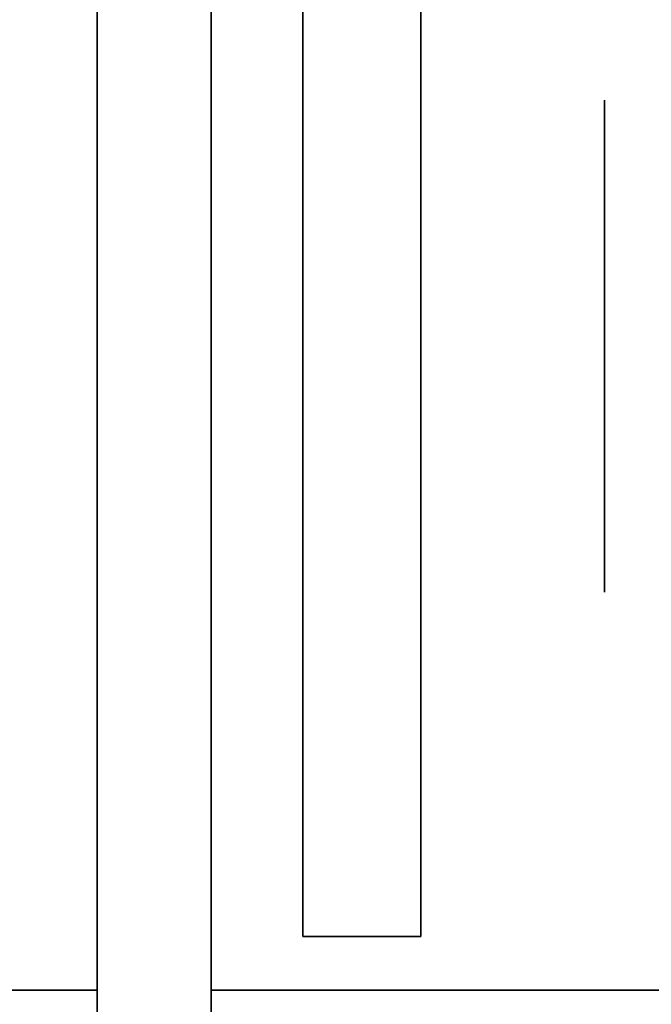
# Model space of a CAD drawing. Extents: x -1299 to -1246.9, y 2743.7 to 2747.9.
# Tile 472 of 1056: x -1281.0025 to -1280.9682, y 2744.7377 to 2744.7912. Entities that reach past the tile are written whole.
import ezdxf

# ---------------------------------------------------------------- set-up
doc = ezdxf.new("R2010")
doc.units = 0
doc.header["$LTSCALE"] = 150
doc.header["$MEASUREMENT"] = 0
doc.layers.add('3DFACE_BOLT', color=7, linetype='CONTINUOUS')
doc.layers.add('3DFACE_SHAPE', color=7, linetype='CONTINUOUS')

msp = doc.modelspace()

# ---------------------------------------------------------------- linework, layer by layer
at = {"layer": '3DFACE_BOLT', "color": 1}
for points, invisible_edges in [([(-1280.970719, 2744.786824, 0.068), (-1280.970719, 2744.780136, 0.056417), (-1280.980719, 2744.786824, 0.068)], 14), ([(-1280.980719, 2744.786824, 0.068), (-1280.970719, 2744.780136, 0.056417), (-1280.980719, 2744.780136, 0.056417)], 3), ([(-1280.970719, 2744.780136, 0.079583), (-1280.970719, 2744.786824, 0.068), (-1280.980719, 2744.780136, 0.079583)], 14), ([(-1280.980719, 2744.780136, 0.079583), (-1280.970719, 2744.786824, 0.068), (-1280.980719, 2744.786824, 0.068)], 3), ([(-1280.980719, 2744.786824, 0.068), (-1280.980719, 2744.780136, 0.056417), (-1280.980719, 2744.780136, 0.079583)], 2), ([(-1280.970719, 2744.786824, 0.138), (-1280.970719, 2744.780136, 0.126417), (-1280.980719, 2744.786824, 0.138)], 14), ([(-1280.980719, 2744.786824, 0.138), (-1280.970719, 2744.780136, 0.126417), (-1280.980719, 2744.780136, 0.126417)], 3), ([(-1280.970719, 2744.780136, 0.149583), (-1280.970719, 2744.786824, 0.138), (-1280.980719, 2744.780136, 0.149583)], 14), ([(-1280.980719, 2744.780136, 0.149583), (-1280.970719, 2744.786824, 0.138), (-1280.980719, 2744.786824, 0.138)], 3), ([(-1280.980719, 2744.786824, 0.138), (-1280.980719, 2744.780136, 0.126417), (-1280.980719, 2744.780136, 0.149583)], 2), ([(-1280.970719, 2744.786824, 0.068), (-1280.970719, 2744.780136, 0.079583), (-1280.970719, 2744.780136, 0.056417)], 2), ([(-1280.970719, 2744.786824, 0.138), (-1280.970719, 2744.780136, 0.149583), (-1280.970719, 2744.780136, 0.126417)], 2), ([(-1280.980719, 2744.781449, 0.068), (-1280.980719, 2744.781057, 0.065528), (-1281.030719, 2744.781449, 0.068)], 14), ([(-1281.030719, 2744.781449, 0.068), (-1280.980719, 2744.781057, 0.065528), (-1281.030719, 2744.781057, 0.065528)], 3), ([(-1280.980719, 2744.781057, 0.070472), (-1280.980719, 2744.781449, 0.068), (-1281.030719, 2744.781057, 0.070472)], 14), ([(-1281.030719, 2744.781057, 0.070472), (-1280.980719, 2744.781449, 0.068), (-1281.030719, 2744.781449, 0.068)], 3), ([(-1280.980719, 2744.781449, 0.138), (-1280.980719, 2744.781057, 0.135528), (-1281.030719, 2744.781449, 0.138)], 14), ([(-1281.030719, 2744.781449, 0.138), (-1280.980719, 2744.781057, 0.135528), (-1281.030719, 2744.781057, 0.135528)], 3), ([(-1280.980719, 2744.781057, 0.140472), (-1280.980719, 2744.781449, 0.138), (-1281.030719, 2744.781057, 0.140472)], 14), ([(-1281.030719, 2744.781057, 0.140472), (-1280.980719, 2744.781449, 0.138), (-1281.030719, 2744.781449, 0.138)], 3), ([(-1280.980719, 2744.781449, 0.068), (-1280.980719, 2744.781057, 0.070472), (-1280.980719, 2744.781057, 0.065528)], 2), ([(-1280.980719, 2744.781449, 0.138), (-1280.980719, 2744.781057, 0.140472), (-1280.980719, 2744.781057, 0.135528)], 2), ([(-1280.980719, 2744.781057, 0.065528), (-1280.980719, 2744.779921, 0.063298), (-1281.030719, 2744.781057, 0.065528)], 14), ([(-1281.030719, 2744.781057, 0.065528), (-1280.980719, 2744.779921, 0.063298), (-1281.030719, 2744.779921, 0.063298)], 3), ([(-1280.980719, 2744.779921, 0.072702), (-1280.980719, 2744.781057, 0.070472), (-1281.030719, 2744.779921, 0.072702)], 14), ([(-1281.030719, 2744.779921, 0.072702), (-1280.980719, 2744.781057, 0.070472), (-1281.030719, 2744.781057, 0.070472)], 3), ([(-1280.980719, 2744.781057, 0.135528), (-1280.980719, 2744.779921, 0.133298), (-1281.030719, 2744.781057, 0.135528)], 14), ([(-1281.030719, 2744.781057, 0.135528), (-1280.980719, 2744.779921, 0.133298), (-1281.030719, 2744.779921, 0.133298)], 3), ([(-1280.980719, 2744.779921, 0.142702), (-1280.980719, 2744.781057, 0.140472), (-1281.030719, 2744.779921, 0.142702)], 14), ([(-1281.030719, 2744.779921, 0.142702), (-1280.980719, 2744.781057, 0.140472), (-1281.030719, 2744.781057, 0.140472)], 3), ([(-1280.980719, 2744.781057, 0.070472), (-1280.980719, 2744.779921, 0.072702), (-1280.980719, 2744.781057, 0.065528)], 14), ([(-1280.980719, 2744.781057, 0.065528), (-1280.980719, 2744.779921, 0.072702), (-1280.980719, 2744.779921, 0.063298)], 3), ([(-1280.980719, 2744.781057, 0.140472), (-1280.980719, 2744.779921, 0.142702), (-1280.980719, 2744.781057, 0.135528)], 14), ([(-1280.980719, 2744.781057, 0.135528), (-1280.980719, 2744.779921, 0.142702), (-1280.980719, 2744.779921, 0.133298)], 3), ([(-1280.980719, 2744.779921, 0.063298), (-1280.980719, 2744.778151, 0.061528), (-1281.030719, 2744.779921, 0.063298)], 14), ([(-1281.030719, 2744.779921, 0.063298), (-1280.980719, 2744.778151, 0.061528), (-1281.030719, 2744.778151, 0.061528)], 3), ([(-1280.980719, 2744.778151, 0.074472), (-1280.980719, 2744.779921, 0.072702), (-1281.030719, 2744.778151, 0.074472)], 14), ([(-1281.030719, 2744.778151, 0.074472), (-1280.980719, 2744.779921, 0.072702), (-1281.030719, 2744.779921, 0.072702)], 3), ([(-1280.980719, 2744.779921, 0.133298), (-1280.980719, 2744.778151, 0.131528), (-1281.030719, 2744.779921, 0.133298)], 14), ([(-1281.030719, 2744.779921, 0.133298), (-1280.980719, 2744.778151, 0.131528), (-1281.030719, 2744.778151, 0.131528)], 3), ([(-1280.980719, 2744.778151, 0.144472), (-1280.980719, 2744.779921, 0.142702), (-1281.030719, 2744.778151, 0.144472)], 14), ([(-1281.030719, 2744.778151, 0.144472), (-1280.980719, 2744.779921, 0.142702), (-1281.030719, 2744.779921, 0.142702)], 3), ([(-1280.970719, 2744.780136, 0.056417), (-1280.970719, 2744.766761, 0.056417), (-1280.980719, 2744.780136, 0.056417)], 14), ([(-1280.980719, 2744.780136, 0.056417), (-1280.970719, 2744.766761, 0.056417), (-1280.980719, 2744.766761, 0.056417)], 3), ([(-1280.970719, 2744.766761, 0.079583), (-1280.970719, 2744.780136, 0.079583), (-1280.980719, 2744.766761, 0.079583)], 14), ([(-1280.980719, 2744.766761, 0.079583), (-1280.970719, 2744.780136, 0.079583), (-1280.980719, 2744.780136, 0.079583)], 3), ([(-1280.980719, 2744.780136, 0.056417), (-1280.980719, 2744.766761, 0.056417), (-1280.980719, 2744.780136, 0.079583)], 14), ([(-1280.980719, 2744.780136, 0.079583), (-1280.980719, 2744.766761, 0.056417), (-1280.980719, 2744.766761, 0.079583)], 3), ([(-1280.970719, 2744.780136, 0.126417), (-1280.970719, 2744.766761, 0.126417), (-1280.980719, 2744.780136, 0.126417)], 14), ([(-1280.980719, 2744.780136, 0.126417), (-1280.970719, 2744.766761, 0.126417), (-1280.980719, 2744.766761, 0.126417)], 3), ([(-1280.970719, 2744.766761, 0.149583), (-1280.970719, 2744.780136, 0.149583), (-1280.980719, 2744.766761, 0.149583)], 14), ([(-1280.980719, 2744.766761, 0.149583), (-1280.970719, 2744.780136, 0.149583), (-1280.980719, 2744.780136, 0.149583)], 3), ([(-1280.980719, 2744.780136, 0.126417), (-1280.980719, 2744.766761, 0.126417), (-1280.980719, 2744.780136, 0.149583)], 14), ([(-1280.980719, 2744.780136, 0.149583), (-1280.980719, 2744.766761, 0.126417), (-1280.980719, 2744.766761, 0.149583)], 3), ([(-1280.980719, 2744.779921, 0.072702), (-1280.980719, 2744.778151, 0.074472), (-1280.980719, 2744.779921, 0.063298)], 14), ([(-1280.980719, 2744.779921, 0.063298), (-1280.980719, 2744.778151, 0.074472), (-1280.980719, 2744.778151, 0.061528)], 3), ([(-1280.980719, 2744.779921, 0.142702), (-1280.980719, 2744.778151, 0.144472), (-1280.980719, 2744.779921, 0.133298)], 14), ([(-1280.980719, 2744.779921, 0.133298), (-1280.980719, 2744.778151, 0.144472), (-1280.980719, 2744.778151, 0.131528)], 3), ([(-1280.970719, 2744.780136, 0.079583), (-1280.970719, 2744.766761, 0.079583), (-1280.970719, 2744.780136, 0.056417)], 14), ([(-1280.970719, 2744.780136, 0.056417), (-1280.970719, 2744.766761, 0.079583), (-1280.970719, 2744.766761, 0.056417)], 3), ([(-1280.970719, 2744.780136, 0.149583), (-1280.970719, 2744.766761, 0.149583), (-1280.970719, 2744.780136, 0.126417)], 14), ([(-1280.970719, 2744.780136, 0.126417), (-1280.970719, 2744.766761, 0.149583), (-1280.970719, 2744.766761, 0.126417)], 3), ([(-1280.980719, 2744.778151, 0.061528), (-1280.980719, 2744.775921, 0.060392), (-1281.030719, 2744.778151, 0.061528)], 14), ([(-1281.030719, 2744.778151, 0.061528), (-1280.980719, 2744.775921, 0.060392), (-1281.030719, 2744.775921, 0.060392)], 3), ([(-1280.980719, 2744.775921, 0.075608), (-1280.980719, 2744.778151, 0.074472), (-1281.030719, 2744.775921, 0.075608)], 14), ([(-1281.030719, 2744.775921, 0.075608), (-1280.980719, 2744.778151, 0.074472), (-1281.030719, 2744.778151, 0.074472)], 3), ([(-1280.980719, 2744.778151, 0.131528), (-1280.980719, 2744.775921, 0.130392), (-1281.030719, 2744.778151, 0.131528)], 14), ([(-1281.030719, 2744.778151, 0.131528), (-1280.980719, 2744.775921, 0.130392), (-1281.030719, 2744.775921, 0.130392)], 3), ([(-1280.980719, 2744.775921, 0.145608), (-1280.980719, 2744.778151, 0.144472), (-1281.030719, 2744.775921, 0.145608)], 14), ([(-1281.030719, 2744.775921, 0.145608), (-1280.980719, 2744.778151, 0.144472), (-1281.030719, 2744.778151, 0.144472)], 3), ([(-1280.980719, 2744.778151, 0.074472), (-1280.980719, 2744.775921, 0.075608), (-1280.980719, 2744.778151, 0.061528)], 14), ([(-1280.980719, 2744.778151, 0.061528), (-1280.980719, 2744.775921, 0.075608), (-1280.980719, 2744.775921, 0.060392)], 3), ([(-1280.980719, 2744.778151, 0.144472), (-1280.980719, 2744.775921, 0.145608), (-1280.980719, 2744.778151, 0.131528)], 14), ([(-1280.980719, 2744.778151, 0.131528), (-1280.980719, 2744.775921, 0.145608), (-1280.980719, 2744.775921, 0.130392)], 3), ([(-1280.980719, 2744.775921, 0.060392), (-1280.980719, 2744.773449, 0.06), (-1281.030719, 2744.775921, 0.060392)], 14), ([(-1281.030719, 2744.775921, 0.060392), (-1280.980719, 2744.773449, 0.06), (-1281.030719, 2744.773449, 0.06)], 3), ([(-1280.980719, 2744.773449, 0.076), (-1280.980719, 2744.775921, 0.075608), (-1281.030719, 2744.773449, 0.076)], 14), ([(-1281.030719, 2744.773449, 0.076), (-1280.980719, 2744.775921, 0.075608), (-1281.030719, 2744.775921, 0.075608)], 3), ([(-1280.980719, 2744.775921, 0.130392), (-1280.980719, 2744.773449, 0.13), (-1281.030719, 2744.775921, 0.130392)], 14), ([(-1281.030719, 2744.775921, 0.130392), (-1280.980719, 2744.773449, 0.13), (-1281.030719, 2744.773449, 0.13)], 3), ([(-1280.980719, 2744.773449, 0.146), (-1280.980719, 2744.775921, 0.145608), (-1281.030719, 2744.773449, 0.146)], 14), ([(-1281.030719, 2744.773449, 0.146), (-1280.980719, 2744.775921, 0.145608), (-1281.030719, 2744.775921, 0.145608)], 3), ([(-1280.980719, 2744.775921, 0.075608), (-1280.980719, 2744.773449, 0.076), (-1280.980719, 2744.775921, 0.060392)], 14), ([(-1280.980719, 2744.775921, 0.060392), (-1280.980719, 2744.773449, 0.076), (-1280.980719, 2744.773449, 0.06)], 3), ([(-1280.980719, 2744.775921, 0.145608), (-1280.980719, 2744.773449, 0.146), (-1280.980719, 2744.775921, 0.130392)], 14), ([(-1280.980719, 2744.775921, 0.130392), (-1280.980719, 2744.773449, 0.146), (-1280.980719, 2744.773449, 0.13)], 3), ([(-1280.980719, 2744.773449, 0.06), (-1280.980719, 2744.770976, 0.060392), (-1281.030719, 2744.773449, 0.06)], 14), ([(-1281.030719, 2744.773449, 0.06), (-1280.980719, 2744.770976, 0.060392), (-1281.030719, 2744.770976, 0.060392)], 3), ([(-1280.980719, 2744.770976, 0.075608), (-1280.980719, 2744.773449, 0.076), (-1281.030719, 2744.770976, 0.075608)], 14), ([(-1281.030719, 2744.770976, 0.075608), (-1280.980719, 2744.773449, 0.076), (-1281.030719, 2744.773449, 0.076)], 3), ([(-1280.980719, 2744.773449, 0.13), (-1280.980719, 2744.770976, 0.130392), (-1281.030719, 2744.773449, 0.13)], 14), ([(-1281.030719, 2744.773449, 0.13), (-1280.980719, 2744.770976, 0.130392), (-1281.030719, 2744.770976, 0.130392)], 3), ([(-1280.980719, 2744.770976, 0.145608), (-1280.980719, 2744.773449, 0.146), (-1281.030719, 2744.770976, 0.145608)], 14), ([(-1281.030719, 2744.770976, 0.145608), (-1280.980719, 2744.773449, 0.146), (-1281.030719, 2744.773449, 0.146)], 3), ([(-1280.980719, 2744.773449, 0.076), (-1280.980719, 2744.770976, 0.075608), (-1280.980719, 2744.773449, 0.06)], 14), ([(-1280.980719, 2744.773449, 0.06), (-1280.980719, 2744.770976, 0.075608), (-1280.980719, 2744.770976, 0.060392)], 3), ([(-1280.980719, 2744.773449, 0.146), (-1280.980719, 2744.770976, 0.145608), (-1280.980719, 2744.773449, 0.13)], 14), ([(-1280.980719, 2744.773449, 0.13), (-1280.980719, 2744.770976, 0.145608), (-1280.980719, 2744.770976, 0.130392)], 3), ([(-1280.980719, 2744.770976, 0.060392), (-1280.980719, 2744.768746, 0.061528), (-1281.030719, 2744.770976, 0.060392)], 14), ([(-1281.030719, 2744.770976, 0.060392), (-1280.980719, 2744.768746, 0.061528), (-1281.030719, 2744.768746, 0.061528)], 3), ([(-1280.980719, 2744.768746, 0.074472), (-1280.980719, 2744.770976, 0.075608), (-1281.030719, 2744.768746, 0.074472)], 14), ([(-1281.030719, 2744.768746, 0.074472), (-1280.980719, 2744.770976, 0.075608), (-1281.030719, 2744.770976, 0.075608)], 3), ([(-1280.980719, 2744.770976, 0.130392), (-1280.980719, 2744.768746, 0.131528), (-1281.030719, 2744.770976, 0.130392)], 14), ([(-1281.030719, 2744.770976, 0.130392), (-1280.980719, 2744.768746, 0.131528), (-1281.030719, 2744.768746, 0.131528)], 3), ([(-1280.980719, 2744.768746, 0.144472), (-1280.980719, 2744.770976, 0.145608), (-1281.030719, 2744.768746, 0.144472)], 14), ([(-1281.030719, 2744.768746, 0.144472), (-1280.980719, 2744.770976, 0.145608), (-1281.030719, 2744.770976, 0.145608)], 3), ([(-1280.980719, 2744.770976, 0.075608), (-1280.980719, 2744.768746, 0.074472), (-1280.980719, 2744.770976, 0.060392)], 14), ([(-1280.980719, 2744.770976, 0.060392), (-1280.980719, 2744.768746, 0.074472), (-1280.980719, 2744.768746, 0.061528)], 3), ([(-1280.980719, 2744.770976, 0.145608), (-1280.980719, 2744.768746, 0.144472), (-1280.980719, 2744.770976, 0.130392)], 14), ([(-1280.980719, 2744.770976, 0.130392), (-1280.980719, 2744.768746, 0.144472), (-1280.980719, 2744.768746, 0.131528)], 3), ([(-1280.980719, 2744.768746, 0.061528), (-1280.980719, 2744.766976, 0.063298), (-1281.030719, 2744.768746, 0.061528)], 14), ([(-1281.030719, 2744.768746, 0.061528), (-1280.980719, 2744.766976, 0.063298), (-1281.030719, 2744.766976, 0.063298)], 3), ([(-1280.980719, 2744.766976, 0.072702), (-1280.980719, 2744.768746, 0.074472), (-1281.030719, 2744.766976, 0.072702)], 14), ([(-1281.030719, 2744.766976, 0.072702), (-1280.980719, 2744.768746, 0.074472), (-1281.030719, 2744.768746, 0.074472)], 3), ([(-1280.980719, 2744.768746, 0.131528), (-1280.980719, 2744.766976, 0.133298), (-1281.030719, 2744.768746, 0.131528)], 14), ([(-1281.030719, 2744.768746, 0.131528), (-1280.980719, 2744.766976, 0.133298), (-1281.030719, 2744.766976, 0.133298)], 3), ([(-1280.980719, 2744.766976, 0.142702), (-1280.980719, 2744.768746, 0.144472), (-1281.030719, 2744.766976, 0.142702)], 14), ([(-1281.030719, 2744.766976, 0.142702), (-1280.980719, 2744.768746, 0.144472), (-1281.030719, 2744.768746, 0.144472)], 3), ([(-1280.980719, 2744.768746, 0.074472), (-1280.980719, 2744.766976, 0.072702), (-1280.980719, 2744.768746, 0.061528)], 14), ([(-1280.980719, 2744.768746, 0.061528), (-1280.980719, 2744.766976, 0.072702), (-1280.980719, 2744.766976, 0.063298)], 3), ([(-1280.980719, 2744.768746, 0.144472), (-1280.980719, 2744.766976, 0.142702), (-1280.980719, 2744.768746, 0.131528)], 14), ([(-1280.980719, 2744.768746, 0.131528), (-1280.980719, 2744.766976, 0.142702), (-1280.980719, 2744.766976, 0.133298)], 3), ([(-1280.980719, 2744.766976, 0.063298), (-1280.980719, 2744.76584, 0.065528), (-1281.030719, 2744.766976, 0.063298)], 14), ([(-1281.030719, 2744.766976, 0.063298), (-1280.980719, 2744.76584, 0.065528), (-1281.030719, 2744.76584, 0.065528)], 3), ([(-1280.980719, 2744.76584, 0.070472), (-1280.980719, 2744.766976, 0.072702), (-1281.030719, 2744.76584, 0.070472)], 14), ([(-1281.030719, 2744.76584, 0.070472), (-1280.980719, 2744.766976, 0.072702), (-1281.030719, 2744.766976, 0.072702)], 3), ([(-1280.980719, 2744.766976, 0.133298), (-1280.980719, 2744.76584, 0.135528), (-1281.030719, 2744.766976, 0.133298)], 14), ([(-1281.030719, 2744.766976, 0.133298), (-1280.980719, 2744.76584, 0.135528), (-1281.030719, 2744.76584, 0.135528)], 3), ([(-1280.980719, 2744.76584, 0.140472), (-1280.980719, 2744.766976, 0.142702), (-1281.030719, 2744.76584, 0.140472)], 14), ([(-1281.030719, 2744.76584, 0.140472), (-1280.980719, 2744.766976, 0.142702), (-1281.030719, 2744.766976, 0.142702)], 3), ([(-1280.980719, 2744.766976, 0.072702), (-1280.980719, 2744.76584, 0.070472), (-1280.980719, 2744.766976, 0.063298)], 14), ([(-1280.980719, 2744.766976, 0.063298), (-1280.980719, 2744.76584, 0.070472), (-1280.980719, 2744.76584, 0.065528)], 3), ([(-1280.980719, 2744.766976, 0.142702), (-1280.980719, 2744.76584, 0.140472), (-1280.980719, 2744.766976, 0.133298)], 14), ([(-1280.980719, 2744.766976, 0.133298), (-1280.980719, 2744.76584, 0.140472), (-1280.980719, 2744.76584, 0.135528)], 3), ([(-1280.970719, 2744.766761, 0.056417), (-1280.970719, 2744.760074, 0.068), (-1280.980719, 2744.766761, 0.056417)], 14), ([(-1280.980719, 2744.766761, 0.056417), (-1280.970719, 2744.760074, 0.068), (-1280.980719, 2744.760074, 0.068)], 3), ([(-1280.970719, 2744.760074, 0.068), (-1280.970719, 2744.766761, 0.079583), (-1280.980719, 2744.760074, 0.068)], 14), ([(-1280.980719, 2744.760074, 0.068), (-1280.970719, 2744.766761, 0.079583), (-1280.980719, 2744.766761, 0.079583)], 3), ([(-1280.980719, 2744.766761, 0.056417), (-1280.980719, 2744.760074, 0.068), (-1280.980719, 2744.766761, 0.079583)], 12), ([(-1280.970719, 2744.766761, 0.126417), (-1280.970719, 2744.760074, 0.138), (-1280.980719, 2744.766761, 0.126417)], 14), ([(-1280.980719, 2744.766761, 0.126417), (-1280.970719, 2744.760074, 0.138), (-1280.980719, 2744.760074, 0.138)], 3), ([(-1280.970719, 2744.760074, 0.138), (-1280.970719, 2744.766761, 0.149583), (-1280.980719, 2744.760074, 0.138)], 14), ([(-1280.980719, 2744.760074, 0.138), (-1280.970719, 2744.766761, 0.149583), (-1280.980719, 2744.766761, 0.149583)], 3), ([(-1280.980719, 2744.766761, 0.126417), (-1280.980719, 2744.760074, 0.138), (-1280.980719, 2744.766761, 0.149583)], 12), ([(-1280.970719, 2744.766761, 0.079583), (-1280.970719, 2744.760074, 0.068), (-1280.970719, 2744.766761, 0.056417)], 12), ([(-1280.970719, 2744.766761, 0.149583), (-1280.970719, 2744.760074, 0.138), (-1280.970719, 2744.766761, 0.126417)], 12), ([(-1280.980719, 2744.76584, 0.065528), (-1280.980719, 2744.765449, 0.068), (-1281.030719, 2744.76584, 0.065528)], 14), ([(-1281.030719, 2744.76584, 0.065528), (-1280.980719, 2744.765449, 0.068), (-1281.030719, 2744.765449, 0.068)], 3), ([(-1280.980719, 2744.765449, 0.068), (-1280.980719, 2744.76584, 0.070472), (-1281.030719, 2744.765449, 0.068)], 14), ([(-1281.030719, 2744.765449, 0.068), (-1280.980719, 2744.76584, 0.070472), (-1281.030719, 2744.76584, 0.070472)], 3), ([(-1280.980719, 2744.76584, 0.135528), (-1280.980719, 2744.765449, 0.138), (-1281.030719, 2744.76584, 0.135528)], 14), ([(-1281.030719, 2744.76584, 0.135528), (-1280.980719, 2744.765449, 0.138), (-1281.030719, 2744.765449, 0.138)], 3), ([(-1280.980719, 2744.765449, 0.138), (-1280.980719, 2744.76584, 0.140472), (-1281.030719, 2744.765449, 0.138)], 14), ([(-1281.030719, 2744.765449, 0.138), (-1280.980719, 2744.76584, 0.140472), (-1281.030719, 2744.76584, 0.140472)], 3), ([(-1280.980719, 2744.76584, 0.070472), (-1280.980719, 2744.765449, 0.068), (-1280.980719, 2744.76584, 0.065528)], 12), ([(-1280.980719, 2744.76584, 0.140472), (-1280.980719, 2744.765449, 0.138), (-1280.980719, 2744.76584, 0.135528)], 12)]:
    msp.add_3dface(points, dxfattribs=dict(at, invisible_edges=invisible_edges))
at = {"layer": '3DFACE_SHAPE', "color": 13}
for points, invisible_edges in [([(-1281.046219, 2744.936449, 1.242664), (-1281.046219, 2743.746281, 2.432832), (-1280.944219, 2744.936449, 1.242664)], 2), ([(-1281.046219, 2743.746281, 2.432832), (-1280.944219, 2743.746281, 2.432832), (-1280.944219, 2744.936449, 1.242664)], 12), ([(-1281.046219, 2743.746281, 2.421518), (-1281.046219, 2744.936449, 1.23135), (-1280.998319, 2743.746281, 2.421518)], 2), ([(-1281.046219, 2744.936449, 1.23135), (-1280.998319, 2744.936449, 1.23135), (-1280.998319, 2743.746281, 2.421518)], 12), ([(-1280.998319, 2743.746281, 2.152818), (-1280.998319, 2744.936449, 0.96265), (-1281.046219, 2743.746281, 2.152818)], 2), ([(-1280.998319, 2744.936449, 0.96265), (-1281.046219, 2744.936449, 0.96265), (-1281.046219, 2743.746281, 2.152818)], 12), ([(-1281.046219, 2743.746281, 2.141504), (-1281.046219, 2744.936449, 0.951336), (-1280.944219, 2743.746281, 2.141504)], 2), ([(-1281.046219, 2744.936449, 0.951336), (-1280.944219, 2744.936449, 0.951336), (-1280.944219, 2743.746281, 2.141504)], 12), ([(-1280.998319, 2743.746281, 2.421518), (-1280.998319, 2744.936449, 1.23135), (-1280.998319, 2743.746281, 2.152818)], 2), ([(-1280.998319, 2744.936449, 1.23135), (-1280.998319, 2744.936449, 0.96265), (-1280.998319, 2743.746281, 2.152818)], 12), ([(-1280.992119, 2743.746281, 2.152818), (-1280.992119, 2744.936449, 0.96265), (-1280.992119, 2743.746281, 2.421518)], 2), ([(-1280.992119, 2744.936449, 0.96265), (-1280.992119, 2744.936449, 1.23135), (-1280.992119, 2743.746281, 2.421518)], 12), ([(-1280.992119, 2743.746281, 2.421518), (-1280.992119, 2744.936449, 1.23135), (-1280.944219, 2743.746281, 2.421518)], 2), ([(-1280.992119, 2744.936449, 1.23135), (-1280.944219, 2744.936449, 1.23135), (-1280.944219, 2743.746281, 2.421518)], 12), ([(-1280.944219, 2743.746281, 2.152818), (-1280.944219, 2744.936449, 0.96265), (-1280.992119, 2743.746281, 2.152818)], 2), ([(-1280.944219, 2744.936449, 0.96265), (-1280.992119, 2744.936449, 0.96265), (-1280.992119, 2743.746281, 2.152818)], 12), ([(-1280.998319, 2744.928449, -2.8), (-1280.998319, 2744.738449, -2.8), (-1280.998319, 2744.893449, 0.0595)], 14), ([(-1280.998319, 2744.738449, -2.8), (-1280.998319, 2744.928449, -2.8), (-1280.992119, 2744.738449, -2.8)], 14), ([(-1280.998319, 2744.928449, -2.8), (-1280.992119, 2744.928449, -2.8), (-1280.992119, 2744.738449, -2.8)], 13), ([(-1280.998319, 2744.893449, 1.003288), (-1280.998319, 2744.773449, 1.116698), (-1280.992119, 2744.928449, 0.97021)], 14), ([(-1280.992119, 2744.928449, 0.97021), (-1280.998319, 2744.773449, 1.116698), (-1280.998319, 2744.738449, 1.149775)], 13), ([(-1280.998319, 2744.738449, 1.149775), (-1280.992119, 2744.738449, 1.149775), (-1280.992119, 2744.928449, 0.97021)], 13), ([(-1280.992119, 2744.899459, 0.14401), (-1280.992119, 2744.928449, 0.97021), (-1280.992119, 2744.738449, 1.149775)], 13), ([(-1280.992119, 2744.773449, 0.0595), (-1280.992119, 2744.928449, -2.8), (-1280.992119, 2744.893449, 0.0595)], 15), ([(-1280.992119, 2744.928449, -2.8), (-1280.992119, 2744.773449, 0.0595), (-1280.992119, 2744.767438, 0.06199)], 13), ([(-1280.992119, 2744.767438, 0.06199), (-1280.992119, 2744.738449, -2.8), (-1280.992119, 2744.928449, -2.8)], 13), ([(-1280.992119, 2744.738449, 1.149775), (-1280.992119, 2744.893449, 0.1465), (-1280.992119, 2744.899459, 0.14401)], 13), ([(-1280.998319, 2744.887438, 0.06199), (-1280.998319, 2744.893449, 0.0595), (-1280.998319, 2744.781949, 0.068)], 14), ([(-1280.998319, 2744.781949, 0.068), (-1280.998319, 2744.893449, 0.0595), (-1280.998319, 2744.779459, 0.06199)], 3), ([(-1280.998319, 2744.893449, 0.0595), (-1280.998319, 2744.738449, -2.8), (-1280.998319, 2744.779459, 0.06199)], 15), ([(-1280.998319, 2744.887438, 0.14401), (-1280.998319, 2744.773449, 1.116698), (-1280.998319, 2744.893449, 0.1465)], 3), ([(-1280.998319, 2744.773449, 1.116698), (-1280.998319, 2744.893449, 1.003288), (-1280.998319, 2744.893449, 0.1465)], 14), ([(-1280.992119, 2744.887438, 0.14401), (-1280.992119, 2744.893449, 0.1465), (-1280.992119, 2744.779459, 0.14401)], 14), ([(-1280.992119, 2744.779459, 0.14401), (-1280.992119, 2744.893449, 0.1465), (-1280.992119, 2744.773449, 0.1465)], 3), ([(-1280.992119, 2744.893449, 0.1465), (-1280.992119, 2744.738449, 1.149775), (-1280.992119, 2744.773449, 0.1465)], 15), ([(-1280.992119, 2744.887438, 0.06199), (-1280.992119, 2744.773449, 0.0595), (-1280.992119, 2744.893449, 0.0595)], 3), ([(-1280.992119, 2744.887438, 0.07401), (-1280.992119, 2744.893449, 0.0765), (-1280.992119, 2744.779459, 0.07401)], 14), ([(-1280.992119, 2744.779459, 0.07401), (-1280.992119, 2744.893449, 0.0765), (-1280.992119, 2744.893449, 0.1295)], 15), ([(-1280.992119, 2744.779459, 0.07401), (-1280.992119, 2744.893449, 0.1295), (-1280.992119, 2744.773449, 0.0765)], 3), ([(-1280.992119, 2744.893449, 0.1295), (-1280.992119, 2744.887438, 0.13199), (-1280.992119, 2744.773449, 0.0765)], 14), ([(-1280.998319, 2744.884949, 0.068), (-1280.998319, 2744.887438, 0.06199), (-1280.998319, 2744.781949, 0.068)], 14), ([(-1280.998319, 2744.887438, 0.13199), (-1280.998319, 2744.884949, 0.068), (-1280.998319, 2744.781949, 0.068)], 15), ([(-1280.998319, 2744.887438, 0.13199), (-1280.998319, 2744.781949, 0.068), (-1280.998319, 2744.884949, 0.138)], 3), ([(-1280.998319, 2744.779459, 0.14401), (-1280.998319, 2744.773449, 0.1465), (-1280.998319, 2744.887438, 0.14401)], 14), ([(-1280.998319, 2744.773449, 0.1465), (-1280.998319, 2744.773449, 1.116698), (-1280.998319, 2744.887438, 0.14401)], 15), ([(-1280.998319, 2744.887438, 0.14401), (-1280.998319, 2744.884949, 0.138), (-1280.998319, 2744.779459, 0.14401)], 14), ([(-1280.992119, 2744.779459, 0.06199), (-1280.992119, 2744.773449, 0.0595), (-1280.992119, 2744.887438, 0.06199)], 14), ([(-1280.992119, 2744.887438, 0.06199), (-1280.992119, 2744.884949, 0.068), (-1280.992119, 2744.779459, 0.06199)], 14), ([(-1280.992119, 2744.884949, 0.068), (-1280.992119, 2744.887438, 0.07401), (-1280.992119, 2744.781949, 0.068)], 14), ([(-1280.992119, 2744.781949, 0.068), (-1280.992119, 2744.887438, 0.07401), (-1280.992119, 2744.779459, 0.07401)], 3), ([(-1280.992119, 2744.773449, 0.0765), (-1280.992119, 2744.887438, 0.13199), (-1280.992119, 2744.773449, 0.1295)], 15), ([(-1280.992119, 2744.887438, 0.13199), (-1280.992119, 2744.779459, 0.13199), (-1280.992119, 2744.773449, 0.1295)], 13), ([(-1280.992119, 2744.887438, 0.13199), (-1280.992119, 2744.884949, 0.138), (-1280.992119, 2744.779459, 0.13199)], 14), ([(-1280.992119, 2744.884949, 0.138), (-1280.992119, 2744.887438, 0.14401), (-1280.992119, 2744.781949, 0.138)], 14), ([(-1280.992119, 2744.781949, 0.138), (-1280.992119, 2744.887438, 0.14401), (-1280.992119, 2744.779459, 0.14401)], 3), ([(-1280.998319, 2744.781949, 0.068), (-1280.998319, 2744.779459, 0.07401), (-1280.998319, 2744.884949, 0.138)], 14), ([(-1280.998319, 2744.884949, 0.138), (-1280.998319, 2744.779459, 0.07401), (-1280.998319, 2744.781949, 0.138)], 15), ([(-1280.998319, 2744.884949, 0.138), (-1280.998319, 2744.781949, 0.138), (-1280.998319, 2744.779459, 0.14401)], 13), ([(-1280.992119, 2744.779459, 0.06199), (-1280.992119, 2744.884949, 0.068), (-1280.992119, 2744.781949, 0.068)], 3), ([(-1280.992119, 2744.779459, 0.13199), (-1280.992119, 2744.884949, 0.138), (-1280.992119, 2744.781949, 0.138)], 3), ([(-1280.987119, 2744.741349, 0.033), (-1280.987119, 2744.779459, 0.06199), (-1280.987119, 2744.830349, 0.033)], 3), ([(-1280.987119, 2744.779459, 0.06199), (-1280.987119, 2744.830349, 0.068), (-1280.987119, 2744.830349, 0.033)], 13), ([(-1280.987119, 2744.779459, 0.06199), (-1280.987119, 2744.781949, 0.068), (-1280.987119, 2744.830349, 0.068)], 14), ([(-1280.987119, 2744.781949, 0.068), (-1280.987119, 2744.779459, 0.07401), (-1280.987119, 2744.830349, 0.068)], 14), ([(-1280.987119, 2744.781949, 0.138), (-1280.987119, 2744.830349, 0.068), (-1280.987119, 2744.779459, 0.07401)], 15), ([(-1280.987119, 2744.773449, 0.1465), (-1280.987119, 2744.830349, 0.138), (-1280.987119, 2744.779459, 0.14401)], 3), ([(-1280.987119, 2744.779459, 0.14401), (-1280.987119, 2744.830349, 0.138), (-1280.987119, 2744.781949, 0.138)], 3), ([(-1280.987119, 2744.830349, 0.138), (-1280.987119, 2744.830349, 0.068), (-1280.987119, 2744.781949, 0.138)], 14), ([(-1280.987119, 2744.830349, 0.138), (-1280.987119, 2744.773449, 0.1465), (-1280.987119, 2744.830349, 0.173)], 3), ([(-1280.987119, 2744.773449, 0.1465), (-1280.987119, 2744.767438, 0.14401), (-1280.987119, 2744.830349, 0.173)], 14), ([(-1280.987119, 2744.830349, 0.173), (-1280.987119, 2744.767438, 0.14401), (-1280.987119, 2744.741349, 0.173)], 3), ([(-1280.980719, 2744.823949, 0.033), (-1280.980719, 2744.773449, 0.033), (-1280.987119, 2744.830349, 0.033)], 14), ([(-1280.987119, 2744.830349, 0.033), (-1280.980719, 2744.773449, 0.033), (-1280.987119, 2744.741349, 0.033)], 3), ([(-1280.987119, 2744.741349, 0.173), (-1280.980719, 2744.823949, 0.173), (-1280.987119, 2744.830349, 0.173)], 3), ([(-1280.980719, 2744.741349, 0.173), (-1280.980719, 2744.823949, 0.173), (-1280.987119, 2744.741349, 0.173)], 2), ([(-1280.980719, 2744.741349, 0.173), (-1280.980719, 2744.779459, 0.14401), (-1280.980719, 2744.823949, 0.173)], 3), ([(-1280.980719, 2744.779459, 0.14401), (-1280.980719, 2744.781949, 0.138), (-1280.980719, 2744.823949, 0.173)], 14), ([(-1280.980719, 2744.823949, 0.173), (-1280.980719, 2744.781949, 0.138), (-1280.980719, 2744.779459, 0.13199)], 13), ([(-1280.980719, 2744.779459, 0.13199), (-1280.980719, 2744.781949, 0.068), (-1280.980719, 2744.823949, 0.173)], 15), ([(-1280.980719, 2744.781949, 0.068), (-1280.980719, 2744.823949, 0.033), (-1280.980719, 2744.823949, 0.173)], 13), ([(-1280.980719, 2744.781949, 0.068), (-1280.980719, 2744.779459, 0.06199), (-1280.980719, 2744.823949, 0.033)], 14), ([(-1280.980719, 2744.823949, 0.033), (-1280.980719, 2744.779459, 0.06199), (-1280.980719, 2744.773449, 0.033)], 3), ([(-1280.998319, 2744.779459, 0.06199), (-1280.992119, 2744.779459, 0.06199), (-1280.998319, 2744.781949, 0.068)], 3), ([(-1280.992119, 2744.779459, 0.06199), (-1280.992119, 2744.781949, 0.068), (-1280.998319, 2744.781949, 0.068)], 14), ([(-1280.998319, 2744.781949, 0.068), (-1280.992119, 2744.781949, 0.068), (-1280.998319, 2744.779459, 0.07401)], 3), ([(-1280.992119, 2744.781949, 0.068), (-1280.992119, 2744.779459, 0.07401), (-1280.998319, 2744.779459, 0.07401)], 14), ([(-1280.998319, 2744.779459, 0.13199), (-1280.992119, 2744.779459, 0.13199), (-1280.998319, 2744.781949, 0.138)], 3), ([(-1280.992119, 2744.779459, 0.13199), (-1280.992119, 2744.781949, 0.138), (-1280.998319, 2744.781949, 0.138)], 14), ([(-1280.998319, 2744.781949, 0.138), (-1280.992119, 2744.781949, 0.138), (-1280.998319, 2744.779459, 0.14401)], 3), ([(-1280.992119, 2744.781949, 0.138), (-1280.992119, 2744.779459, 0.14401), (-1280.998319, 2744.779459, 0.14401)], 14), ([(-1280.998319, 2744.779459, 0.07401), (-1280.998319, 2744.779459, 0.13199), (-1280.998319, 2744.781949, 0.138)], 13), ([(-1280.987119, 2744.779459, 0.13199), (-1280.987119, 2744.781949, 0.138), (-1280.987119, 2744.773449, 0.0765)], 14), ([(-1280.987119, 2744.773449, 0.0765), (-1280.987119, 2744.781949, 0.138), (-1280.987119, 2744.779459, 0.07401)], 3), ([(-1280.980719, 2744.779459, 0.14401), (-1280.987119, 2744.779459, 0.14401), (-1280.980719, 2744.781949, 0.138)], 3), ([(-1280.987119, 2744.779459, 0.14401), (-1280.987119, 2744.781949, 0.138), (-1280.980719, 2744.781949, 0.138)], 14), ([(-1280.980719, 2744.781949, 0.138), (-1280.987119, 2744.781949, 0.138), (-1280.980719, 2744.779459, 0.13199)], 3), ([(-1280.987119, 2744.781949, 0.138), (-1280.987119, 2744.779459, 0.13199), (-1280.980719, 2744.779459, 0.13199)], 14), ([(-1280.980719, 2744.779459, 0.07401), (-1280.987119, 2744.779459, 0.07401), (-1280.980719, 2744.781949, 0.068)], 3), ([(-1280.987119, 2744.779459, 0.07401), (-1280.987119, 2744.781949, 0.068), (-1280.980719, 2744.781949, 0.068)], 14), ([(-1280.980719, 2744.781949, 0.068), (-1280.987119, 2744.781949, 0.068), (-1280.980719, 2744.779459, 0.06199)], 3), ([(-1280.987119, 2744.781949, 0.068), (-1280.987119, 2744.779459, 0.06199), (-1280.980719, 2744.779459, 0.06199)], 14), ([(-1280.980719, 2744.779459, 0.07401), (-1280.980719, 2744.781949, 0.068), (-1280.980719, 2744.779459, 0.13199)], 14), ([(-1280.998319, 2744.773449, 0.0595), (-1280.992119, 2744.773449, 0.0595), (-1280.998319, 2744.779459, 0.06199)], 3), ([(-1280.992119, 2744.773449, 0.0595), (-1280.992119, 2744.779459, 0.06199), (-1280.998319, 2744.779459, 0.06199)], 14), ([(-1280.998319, 2744.779459, 0.07401), (-1280.992119, 2744.779459, 0.07401), (-1280.998319, 2744.773449, 0.0765)], 3), ([(-1280.992119, 2744.779459, 0.07401), (-1280.992119, 2744.773449, 0.0765), (-1280.998319, 2744.773449, 0.0765)], 14), ([(-1280.998319, 2744.779459, 0.14401), (-1280.992119, 2744.779459, 0.14401), (-1280.998319, 2744.773449, 0.1465)], 3), ([(-1280.992119, 2744.779459, 0.14401), (-1280.992119, 2744.773449, 0.1465), (-1280.998319, 2744.773449, 0.1465)], 14), ([(-1280.998319, 2744.773449, 0.1295), (-1280.992119, 2744.773449, 0.1295), (-1280.998319, 2744.779459, 0.13199)], 3), ([(-1280.992119, 2744.773449, 0.1295), (-1280.992119, 2744.779459, 0.13199), (-1280.998319, 2744.779459, 0.13199)], 14), ([(-1280.998319, 2744.738449, -2.8), (-1280.998319, 2744.773449, 0.0595), (-1280.998319, 2744.779459, 0.06199)], 13), ([(-1280.998319, 2744.779459, 0.07401), (-1280.998319, 2744.773449, 0.0765), (-1280.998319, 2744.779459, 0.13199)], 14), ([(-1280.998319, 2744.779459, 0.13199), (-1280.998319, 2744.773449, 0.0765), (-1280.998319, 2744.773449, 0.1295)], 3), ([(-1280.987119, 2744.773449, 0.0595), (-1280.987119, 2744.779459, 0.06199), (-1280.987119, 2744.741349, 0.033)], 14), ([(-1280.987119, 2744.773449, 0.1295), (-1280.987119, 2744.779459, 0.13199), (-1280.987119, 2744.773449, 0.0765)], 14), ([(-1280.980719, 2744.773449, 0.1465), (-1280.987119, 2744.773449, 0.1465), (-1280.980719, 2744.779459, 0.14401)], 3), ([(-1280.987119, 2744.773449, 0.1465), (-1280.987119, 2744.779459, 0.14401), (-1280.980719, 2744.779459, 0.14401)], 14), ([(-1280.980719, 2744.779459, 0.13199), (-1280.987119, 2744.779459, 0.13199), (-1280.980719, 2744.773449, 0.1295)], 3), ([(-1280.987119, 2744.779459, 0.13199), (-1280.987119, 2744.773449, 0.1295), (-1280.980719, 2744.773449, 0.1295)], 14), ([(-1280.980719, 2744.773449, 0.0765), (-1280.987119, 2744.773449, 0.0765), (-1280.980719, 2744.779459, 0.07401)], 3), ([(-1280.987119, 2744.773449, 0.0765), (-1280.987119, 2744.779459, 0.07401), (-1280.980719, 2744.779459, 0.07401)], 14), ([(-1280.980719, 2744.779459, 0.06199), (-1280.987119, 2744.779459, 0.06199), (-1280.980719, 2744.773449, 0.0595)], 3), ([(-1280.987119, 2744.779459, 0.06199), (-1280.987119, 2744.773449, 0.0595), (-1280.980719, 2744.773449, 0.0595)], 14), ([(-1280.980719, 2744.741349, 0.173), (-1280.980719, 2744.773449, 0.1465), (-1280.980719, 2744.779459, 0.14401)], 13), ([(-1280.980719, 2744.779459, 0.06199), (-1280.980719, 2744.773449, 0.0595), (-1280.980719, 2744.773449, 0.033)], 14), ([(-1280.980719, 2744.779459, 0.13199), (-1280.980719, 2744.773449, 0.1295), (-1280.980719, 2744.779459, 0.07401)], 14), ([(-1280.980719, 2744.779459, 0.07401), (-1280.980719, 2744.773449, 0.1295), (-1280.980719, 2744.773449, 0.0765)], 3), ([(-1280.998319, 2744.767438, 0.06199), (-1280.992119, 2744.767438, 0.06199), (-1280.998319, 2744.773449, 0.0595)], 3), ([(-1280.992119, 2744.767438, 0.06199), (-1280.992119, 2744.773449, 0.0595), (-1280.998319, 2744.773449, 0.0595)], 14), ([(-1280.998319, 2744.773449, 0.0765), (-1280.992119, 2744.773449, 0.0765), (-1280.998319, 2744.767438, 0.07401)], 3), ([(-1280.992119, 2744.773449, 0.0765), (-1280.992119, 2744.767438, 0.07401), (-1280.998319, 2744.767438, 0.07401)], 14), ([(-1280.998319, 2744.773449, 0.1465), (-1280.992119, 2744.773449, 0.1465), (-1280.998319, 2744.767438, 0.14401)], 3), ([(-1280.992119, 2744.773449, 0.1465), (-1280.992119, 2744.767438, 0.14401), (-1280.998319, 2744.767438, 0.14401)], 14), ([(-1280.998319, 2744.767438, 0.13199), (-1280.992119, 2744.767438, 0.13199), (-1280.998319, 2744.773449, 0.1295)], 3), ([(-1280.992119, 2744.767438, 0.13199), (-1280.992119, 2744.773449, 0.1295), (-1280.998319, 2744.773449, 0.1295)], 14), ([(-1280.998319, 2744.773449, 0.1465), (-1280.998319, 2744.767438, 0.14401), (-1280.998319, 2744.773449, 1.116698)], 14), ([(-1280.998319, 2744.773449, 1.116698), (-1280.998319, 2744.767438, 0.14401), (-1280.998319, 2744.738449, 1.149775)], 15), ([(-1280.998319, 2744.767438, 0.06199), (-1280.998319, 2744.773449, 0.0595), (-1280.998319, 2744.738449, -2.8)], 14), ([(-1280.998319, 2744.773449, 0.0765), (-1280.998319, 2744.767438, 0.07401), (-1280.998319, 2744.773449, 0.1295)], 14), ([(-1280.998319, 2744.773449, 0.1295), (-1280.998319, 2744.767438, 0.07401), (-1280.998319, 2744.767438, 0.13199)], 3), ([(-1280.992119, 2744.767438, 0.14401), (-1280.992119, 2744.773449, 0.1465), (-1280.992119, 2744.738449, 1.149775)], 14), ([(-1280.992119, 2744.767438, 0.07401), (-1280.992119, 2744.773449, 0.0765), (-1280.992119, 2744.767438, 0.13199)], 14), ([(-1280.992119, 2744.773449, 0.0765), (-1280.992119, 2744.773449, 0.1295), (-1280.992119, 2744.767438, 0.13199)], 13), ([(-1280.987119, 2744.767438, 0.06199), (-1280.987119, 2744.773449, 0.0595), (-1280.987119, 2744.741349, 0.068)], 14), ([(-1280.987119, 2744.741349, 0.068), (-1280.987119, 2744.773449, 0.0595), (-1280.987119, 2744.741349, 0.033)], 15), ([(-1280.987119, 2744.767438, 0.13199), (-1280.987119, 2744.773449, 0.1295), (-1280.987119, 2744.767438, 0.07401)], 14), ([(-1280.987119, 2744.773449, 0.1295), (-1280.987119, 2744.773449, 0.0765), (-1280.987119, 2744.767438, 0.07401)], 13), ([(-1280.980719, 2744.767438, 0.14401), (-1280.987119, 2744.767438, 0.14401), (-1280.980719, 2744.773449, 0.1465)], 3), ([(-1280.987119, 2744.767438, 0.14401), (-1280.987119, 2744.773449, 0.1465), (-1280.980719, 2744.773449, 0.1465)], 14), ([(-1280.980719, 2744.773449, 0.1295), (-1280.987119, 2744.773449, 0.1295), (-1280.980719, 2744.767438, 0.13199)], 3), ([(-1280.987119, 2744.773449, 0.1295), (-1280.987119, 2744.767438, 0.13199), (-1280.980719, 2744.767438, 0.13199)], 14), ([(-1280.980719, 2744.767438, 0.07401), (-1280.987119, 2744.767438, 0.07401), (-1280.980719, 2744.773449, 0.0765)], 3), ([(-1280.987119, 2744.767438, 0.07401), (-1280.987119, 2744.773449, 0.0765), (-1280.980719, 2744.773449, 0.0765)], 14), ([(-1280.980719, 2744.773449, 0.0595), (-1280.987119, 2744.773449, 0.0595), (-1280.980719, 2744.767438, 0.06199)], 3), ([(-1280.987119, 2744.773449, 0.0595), (-1280.987119, 2744.767438, 0.06199), (-1280.980719, 2744.767438, 0.06199)], 14), ([(-1280.980719, 2744.773449, 0.033), (-1280.980719, 2744.741349, 0.033), (-1280.987119, 2744.741349, 0.033)], 12), ([(-1280.980719, 2744.773449, 0.0595), (-1280.980719, 2744.767438, 0.06199), (-1280.980719, 2744.773449, 0.033)], 14), ([(-1280.980719, 2744.773449, 0.033), (-1280.980719, 2744.767438, 0.06199), (-1280.980719, 2744.741349, 0.033)], 15), ([(-1280.980719, 2744.767438, 0.14401), (-1280.980719, 2744.773449, 0.1465), (-1280.980719, 2744.741349, 0.173)], 14), ([(-1280.980719, 2744.773449, 0.1295), (-1280.980719, 2744.767438, 0.13199), (-1280.980719, 2744.773449, 0.0765)], 14), ([(-1280.980719, 2744.773449, 0.0765), (-1280.980719, 2744.767438, 0.13199), (-1280.980719, 2744.767438, 0.07401)], 3), ([(-1280.998319, 2744.767438, 0.07401), (-1280.992119, 2744.767438, 0.07401), (-1280.998319, 2744.764949, 0.068)], 3), ([(-1280.992119, 2744.767438, 0.07401), (-1280.992119, 2744.764949, 0.068), (-1280.998319, 2744.764949, 0.068)], 14), ([(-1280.998319, 2744.764949, 0.068), (-1280.992119, 2744.764949, 0.068), (-1280.998319, 2744.767438, 0.06199)], 3), ([(-1280.992119, 2744.764949, 0.068), (-1280.992119, 2744.767438, 0.06199), (-1280.998319, 2744.767438, 0.06199)], 14), ([(-1280.998319, 2744.764949, 0.138), (-1280.992119, 2744.764949, 0.138), (-1280.998319, 2744.767438, 0.13199)], 3), ([(-1280.992119, 2744.764949, 0.138), (-1280.992119, 2744.767438, 0.13199), (-1280.998319, 2744.767438, 0.13199)], 14), ([(-1280.998319, 2744.767438, 0.14401), (-1280.992119, 2744.767438, 0.14401), (-1280.998319, 2744.764949, 0.138)], 3), ([(-1280.992119, 2744.767438, 0.14401), (-1280.992119, 2744.764949, 0.138), (-1280.998319, 2744.764949, 0.138)], 14), ([(-1280.998319, 2744.767438, 0.14401), (-1280.998319, 2744.764949, 0.138), (-1280.998319, 2744.738449, 1.149775)], 14), ([(-1280.998319, 2744.767438, 0.07401), (-1280.998319, 2744.764949, 0.068), (-1280.998319, 2744.767438, 0.13199)], 14), ([(-1280.998319, 2744.767438, 0.13199), (-1280.998319, 2744.764949, 0.068), (-1280.998319, 2744.764949, 0.138)], 3), ([(-1280.998319, 2744.764949, 0.068), (-1280.998319, 2744.767438, 0.06199), (-1280.998319, 2744.738449, -2.8)], 14), ([(-1280.992119, 2744.764949, 0.138), (-1280.992119, 2744.767438, 0.14401), (-1280.992119, 2744.738449, 0.138)], 14), ([(-1280.992119, 2744.738449, 0.138), (-1280.992119, 2744.767438, 0.14401), (-1280.992119, 2744.738449, 1.149775)], 15), ([(-1280.992119, 2744.764949, 0.068), (-1280.992119, 2744.738449, 0.068), (-1280.992119, 2744.767438, 0.06199)], 3), ([(-1280.992119, 2744.738449, 0.068), (-1280.992119, 2744.738449, -2.8), (-1280.992119, 2744.767438, 0.06199)], 14), ([(-1280.992119, 2744.767438, 0.13199), (-1280.992119, 2744.764949, 0.138), (-1280.992119, 2744.767438, 0.07401)], 14), ([(-1280.992119, 2744.764949, 0.138), (-1280.992119, 2744.738449, 0.138), (-1280.992119, 2744.767438, 0.07401)], 15), ([(-1280.992119, 2744.767438, 0.07401), (-1280.992119, 2744.738449, 0.138), (-1280.992119, 2744.764949, 0.068)], 3), ([(-1280.987119, 2744.764949, 0.068), (-1280.987119, 2744.767438, 0.06199), (-1280.987119, 2744.741349, 0.068)], 14), ([(-1280.987119, 2744.767438, 0.14401), (-1280.987119, 2744.741349, 0.138), (-1280.987119, 2744.741349, 0.173)], 13), ([(-1280.987119, 2744.767438, 0.14401), (-1280.987119, 2744.764949, 0.138), (-1280.987119, 2744.741349, 0.138)], 14), ([(-1280.987119, 2744.767438, 0.07401), (-1280.987119, 2744.764949, 0.068), (-1280.987119, 2744.767438, 0.13199)], 14), ([(-1280.987119, 2744.764949, 0.068), (-1280.987119, 2744.741349, 0.068), (-1280.987119, 2744.767438, 0.13199)], 15), ([(-1280.987119, 2744.767438, 0.13199), (-1280.987119, 2744.741349, 0.068), (-1280.987119, 2744.764949, 0.138)], 3), ([(-1280.980719, 2744.767438, 0.13199), (-1280.987119, 2744.767438, 0.13199), (-1280.980719, 2744.764949, 0.138)], 3), ([(-1280.987119, 2744.767438, 0.13199), (-1280.987119, 2744.764949, 0.138), (-1280.980719, 2744.764949, 0.138)], 14), ([(-1280.980719, 2744.764949, 0.138), (-1280.987119, 2744.764949, 0.138), (-1280.980719, 2744.767438, 0.14401)], 3), ([(-1280.987119, 2744.764949, 0.138), (-1280.987119, 2744.767438, 0.14401), (-1280.980719, 2744.767438, 0.14401)], 14), ([(-1280.980719, 2744.767438, 0.06199), (-1280.987119, 2744.767438, 0.06199), (-1280.980719, 2744.764949, 0.068)], 3), ([(-1280.987119, 2744.767438, 0.06199), (-1280.987119, 2744.764949, 0.068), (-1280.980719, 2744.764949, 0.068)], 14), ([(-1280.980719, 2744.764949, 0.068), (-1280.987119, 2744.764949, 0.068), (-1280.980719, 2744.767438, 0.07401)], 3), ([(-1280.987119, 2744.764949, 0.068), (-1280.987119, 2744.767438, 0.07401), (-1280.980719, 2744.767438, 0.07401)], 14), ([(-1280.980719, 2744.767438, 0.06199), (-1280.980719, 2744.764949, 0.068), (-1280.980719, 2744.741349, 0.033)], 14), ([(-1280.980719, 2744.741349, 0.033), (-1280.980719, 2744.764949, 0.068), (-1280.980719, 2744.767438, 0.07401)], 13), ([(-1280.980719, 2744.767438, 0.13199), (-1280.980719, 2744.764949, 0.138), (-1280.980719, 2744.767438, 0.07401)], 14), ([(-1280.980719, 2744.767438, 0.07401), (-1280.980719, 2744.764949, 0.138), (-1280.980719, 2744.741349, 0.033)], 15), ([(-1280.980719, 2744.764949, 0.138), (-1280.980719, 2744.767438, 0.14401), (-1280.980719, 2744.741349, 0.173)], 14), ([(-1280.998319, 2744.738449, 1.149775), (-1280.998319, 2744.764949, 0.138), (-1280.998319, 2744.738449, -2.8)], 3), ([(-1280.998319, 2744.764949, 0.068), (-1280.998319, 2744.738449, -2.8), (-1280.998319, 2744.764949, 0.138)], 15), ([(-1280.992119, 2744.738449, 0.138), (-1280.992119, 2744.738449, 0.068), (-1280.992119, 2744.764949, 0.068)], 14), ([(-1280.987119, 2744.741349, 0.068), (-1280.987119, 2744.741349, 0.138), (-1280.987119, 2744.764949, 0.138)], 14), ([(-1280.980719, 2744.764949, 0.138), (-1280.980719, 2744.741349, 0.173), (-1280.980719, 2744.741349, 0.033)], 13), ([(-1280.987119, 2744.741349, 0.173), (-1280.987119, 2744.741349, 0.138), (-1280.980719, 2744.741349, 0.173)], 2), ([(-1280.987119, 2744.741349, 0.138), (-1280.987119, 2744.741349, 0.068), (-1280.980719, 2744.741349, 0.173)], 14), ([(-1280.980719, 2744.741349, 0.173), (-1280.987119, 2744.741349, 0.068), (-1280.980719, 2744.741349, 0.033)], 3), ([(-1280.987119, 2744.741349, 0.068), (-1280.987119, 2744.741349, 0.033), (-1280.980719, 2744.741349, 0.033)], 12), ([(-1280.998319, 2744.738449, 1.149775), (-1280.998319, 2744.738449, -2.8), (-1281.046219, 2744.738449, 1.149775)], 2), ([(-1280.998319, 2744.738449, -2.8), (-1281.046219, 2744.738449, -2.8), (-1281.046219, 2744.738449, 1.149775)], 12), ([(-1281.046219, 2744.738449, -2.8), (-1280.998319, 2744.738449, -2.8), (-1281.046219, 2744.730449, -2.8)], 2), ([(-1280.998319, 2744.738449, -2.8), (-1280.992119, 2744.738449, -2.8), (-1281.046219, 2744.730449, -2.8)], 15), ([(-1281.046219, 2744.730449, -2.8), (-1280.992119, 2744.738449, -2.8), (-1280.944219, 2744.730449, -2.8)], 3), ([(-1280.944219, 2744.730449, 1.157336), (-1280.998319, 2744.738449, 1.149775), (-1281.046219, 2744.730449, 1.157336)], 3), ([(-1280.998319, 2744.738449, 1.149775), (-1281.046219, 2744.738449, 1.149775), (-1281.046219, 2744.730449, 1.157336)], 12), ([(-1280.992119, 2744.738449, 1.149775), (-1280.998319, 2744.738449, 1.149775), (-1280.944219, 2744.730449, 1.157336)], 15), ([(-1280.992119, 2744.738449, -2.8), (-1280.944219, 2744.738449, -2.8), (-1280.944219, 2744.730449, -2.8)], 12), ([(-1280.992119, 2744.738449, -2.8), (-1280.992119, 2744.738449, 0.068), (-1280.944219, 2744.738449, -2.8)], 2), ([(-1280.992119, 2744.738449, 0.068), (-1280.992119, 2744.738449, 0.138), (-1280.944219, 2744.738449, -2.8)], 14), ([(-1280.944219, 2744.738449, -2.8), (-1280.992119, 2744.738449, 0.138), (-1280.944219, 2744.738449, 1.149775)], 3), ([(-1280.992119, 2744.738449, 0.138), (-1280.992119, 2744.738449, 1.149775), (-1280.944219, 2744.738449, 1.149775)], 12), ([(-1280.944219, 2744.738449, 1.149775), (-1280.992119, 2744.738449, 1.149775), (-1280.944219, 2744.730449, 1.157336)], 2)]:
    msp.add_3dface(points, dxfattribs=dict(at, invisible_edges=invisible_edges))

doc.saveas('drawing.dxf')
